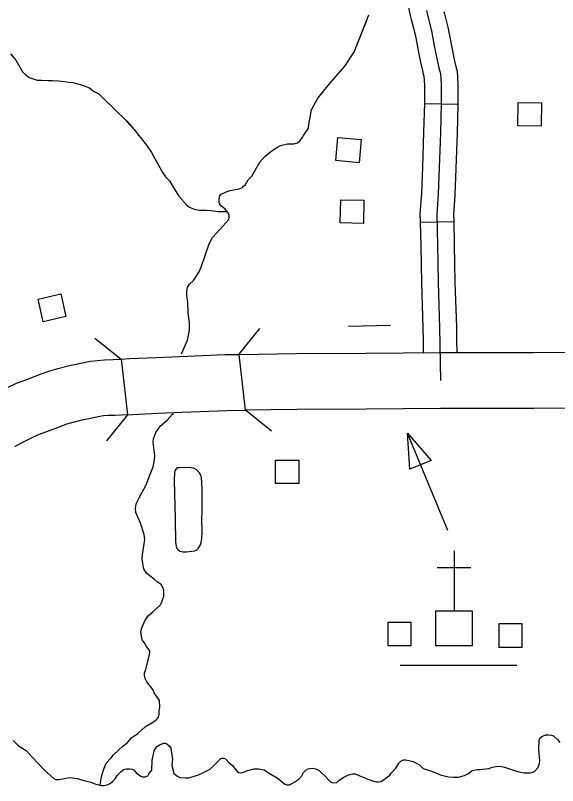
# Model space of a CAD drawing. Extents: x 1084508 to 1142749, y 1057638 to 1093403.
# Drawn here: x 1122983 to 1123744, y 1070406 to 1071487 of the extents above; entities that cross this region are included whole.
import ezdxf

# ---------------------------------------------------------------- set-up
doc = ezdxf.new("R2010")
doc.units = 0
for name, color, linetype in [('Level 10', 7, 'Continuous'), ('Level 32', 7, 'Continuous'), ('Level 35', 7, 'Continuous'), ('Level 37', 7, 'Continuous'), ('Level 43', 7, 'Continuous'), ('Level 45', 7, 'Continuous'), ('Level 56', 7, 'Continuous'), ('Level 57', 7, 'Continuous')]:
    doc.layers.add(name, color=color, linetype=linetype)

msp = doc.modelspace()

# ---------------------------------------------------------------- linework, layer by layer
at = {"layer": 'Level 10'}
for p, q in [((1123131.3, 1071004.6), (1123140.1, 1070926.5)), ((1123305.6, 1070932.8), (1123296.9, 1071011.2))]:
    msp.add_line(p, q, dxfattribs=at)
for points in [[(1123579.1, 1071013.6), (1123709.8, 1071013.7), (1123850.7, 1071014.3), (1123917.5, 1071018.7), (1123943.2, 1071021.3), (1123977.3, 1071024), (1123994.9, 1071025.3), (1124055.7, 1071030.4), (1124105.6, 1071032.8), (1124180, 1071033.4), (1124229.8, 1071032.8), (1124288.8, 1071032.5), (1124329.7, 1071031), (1124389.6, 1071029), (1124418.8, 1071027.9)], [(1122970.3, 1070963.9), (1122984.5, 1070970.6), (1122999, 1070976), (1123019.4, 1070983.7), (1123030, 1070987.7), (1123042.6, 1070991.5), (1123057.2, 1070995.1), (1123072.6, 1070998.3), (1123088.3, 1071001.5), (1123098.1, 1071002.8), (1123108, 1071003.7), (1123119.5, 1071004), (1123131.3, 1071004.6)], [(1123131.3, 1071004.6), (1123143.2, 1071005.2), (1123179.9, 1071006.9), (1123213.8, 1071008.4), (1123277.3, 1071010.9), (1123296.9, 1071011.2)], [(1123296.9, 1071011.2), (1123377, 1071012.4), (1123475.1, 1071012.9), (1123579.1, 1071013.6)], [(1124416.6, 1070949.5), (1124386.9, 1070950.5), (1124326.9, 1070952.6), (1124287.2, 1070954.1), (1124229.1, 1070954.3), (1124179.8, 1070954.9), (1124107.8, 1070954.3), (1124060.8, 1070952.1), (1124001.2, 1070947.1), (1123983.4, 1070945.7), (1123950.1, 1070943.1), (1123923.9, 1070940.5), (1123853.5, 1070935.8), (1123710, 1070935.3), (1123579.2, 1070935.2)], [(1123140.1, 1070926.5), (1123147.1, 1070926.8), (1123183.4, 1070928.5), (1123217.1, 1070930), (1123279.5, 1070932.5), (1123305.6, 1070932.8)], [(1123579.2, 1070935.2), (1123475.6, 1070934.4), (1123377.8, 1070933.9), (1123305.6, 1070932.8)], [(1123140.1, 1070926.5), (1123122.4, 1070925.6), (1123112.6, 1070925.3), (1123106.8, 1070924.8), (1123101.3, 1070924.1), (1123088.4, 1070921.4), (1123074.6, 1070918.6), (1123063.5, 1070915.8), (1123054.9, 1070913.2), (1123046.8, 1070910.2), (1123026.7, 1070902.6), (1123015.1, 1070898.2), (1123004.1, 1070893.1), (1122990.2, 1070886.3), (1122981.6, 1070881.7)]]:
    msp.add_lwpolyline(points, dxfattribs=at)
at = {"layer": 'Level 32'}
for p, q in [((1123556.7, 1071363.2), (1123603.7, 1071362)), ((1123550.7, 1071196.5), (1123597.8, 1071197.6))]:
    msp.add_line(p, q, dxfattribs=at)
for points in [[(1123556.7, 1071363.2), (1123555.6, 1071322.8), (1123553.9, 1071273.8), (1123552.5, 1071237.3), (1123550.4, 1071208.2), (1123550.7, 1071196.5)], [(1123580.2, 1071362.6), (1123579.2, 1071322.1), (1123577.4, 1071273), (1123576.1, 1071236), (1123574, 1071207.6), (1123575, 1071164.3), (1123576.1, 1071111.8), (1123578.1, 1071048.8), (1123579.2, 1070974.4)], [(1123603.7, 1071362), (1123602.7, 1071321.4), (1123601, 1071272.1), (1123599.6, 1071234.7), (1123597.5, 1071207), (1123597.8, 1071197.6)], [(1123550.7, 1071196.5), (1123551.5, 1071163.8), (1123552.5, 1071111.1), (1123554.6, 1071048.2), (1123554.8, 1071031)], [(1123597.8, 1071197.6), (1123598.6, 1071164.9), (1123599.6, 1071112.4), (1123601.7, 1071049.3), (1123601.9, 1071031.7)], [(1123554.8, 1071031), (1123555.1, 1071013.5)], [(1123601.9, 1071031.7), (1123602.2, 1071013.6)]]:
    msp.add_lwpolyline(points, dxfattribs=at)
at = {"layer": 'Level 35'}
for points in [[(1123269.6, 1071186.3), (1123278, 1071195.8), (1123282.5, 1071200.5), (1123283, 1071203), (1123283, 1071207), (1123281, 1071210.4), (1123277.3, 1071214.7), (1123272.3, 1071218.9), (1123269.3, 1071222.4), (1123268.9, 1071224.6), (1123268.9, 1071228.8), (1123269.8, 1071233.6), (1123271.6, 1071236), (1123278.5, 1071239.3), (1123284.3, 1071241.3), (1123296.9, 1071243.5), (1123301.6, 1071245.5), (1123303.1, 1071247), (1123305.9, 1071249.5), (1123309.6, 1071255.9), (1123314.6, 1071261.1), (1123318.8, 1071268.6), (1123326, 1071280.8), (1123333.2, 1071289.2), (1123340.9, 1071295.2), (1123345.9, 1071298.9), (1123350.6, 1071301.9), (1123354.8, 1071304.1), (1123364.7, 1071306.6), (1123369.9, 1071306.4), (1123373.4, 1071306.4), (1123378.9, 1071308.1), (1123382.4, 1071311.3), (1123385.8, 1071315.3), (1123387.3, 1071318.3), (1123393.5, 1071327.7), (1123398.5, 1071354.6)], [(1123216.1, 1071012), (1123224.4, 1071031), (1123227.4, 1071045.2), (1123227.4, 1071055.4), (1123225.6, 1071068.8), (1123224.9, 1071084.9), (1123223.6, 1071093.1), (1123223.6, 1071099.9), (1123224.4, 1071104.8), (1123227.4, 1071109.5), (1123233.1, 1071115), (1123240.8, 1071126.9), (1123244.3, 1071135.1), (1123254.2, 1071164.7), (1123258.9, 1071174.7), (1123269.6, 1071186.3)], [(1123101.8, 1070407.5), (1123103.7, 1070418.7), (1123105.1, 1070423.8), (1123107.8, 1070430.7), (1123110.6, 1070437.7), (1123117.6, 1070445.1), (1123120.8, 1070449.3), (1123128.3, 1070456.3), (1123133.4, 1070460.9), (1123140.3, 1070466.9), (1123146.3, 1070473.9), (1123154.7, 1070479.5), (1123165.4, 1070489.2), (1123174.2, 1070494.3), (1123180.7, 1070498.5), (1123183.9, 1070502.2), (1123184.8, 1070505.9), (1123184.8, 1070510.6), (1123185.8, 1070516.1), (1123185.3, 1070525.4), (1123181.1, 1070531.9), (1123177.9, 1070536.5), (1123175.6, 1070541.2), (1123167.5, 1070551.9), (1123165, 1070556.6), (1123164.3, 1070561.1), (1123164.3, 1070564.3), (1123165.8, 1070569.8), (1123171.2, 1070589.7), (1123171.5, 1070594.1), (1123170.7, 1070596.9), (1123167, 1070601.6), (1123164, 1070606.3), (1123161.1, 1070610.8), (1123159.8, 1070615.8), (1123159.1, 1070622.5), (1123160.6, 1070627.7), (1123164.8, 1070637.4), (1123169.5, 1070644.6), (1123176.5, 1070650.5), (1123185.9, 1070659.2), (1123188.1, 1070662.5), (1123189.6, 1070666.9), (1123191.1, 1070672.2), (1123191.1, 1070676.4), (1123191.1, 1070680.6), (1123189.9, 1070684.1), (1123187.4, 1070688.3), (1123182.4, 1070691.6), (1123178.4, 1070695.3), (1123171.7, 1070700.5), (1123167.5, 1070704), (1123164.5, 1070708.2), (1123163.3, 1070710.4), (1123160.8, 1070723.6), (1123161.3, 1070730.6), (1123163, 1070742.5), (1123164.5, 1070751.4), (1123163.5, 1070758.6), (1123158.3, 1070774.3), (1123152.1, 1070789.5), (1123151.6, 1070794.9), (1123152.4, 1070801.4), (1123157.3, 1070810.8), (1123166.5, 1070828), (1123171.7, 1070841.9), (1123176.2, 1070853.6), (1123178.2, 1070863.3), (1123178.7, 1070869.2), (1123176.5, 1070887.9), (1123176.7, 1070892.8), (1123179.9, 1070901.8), (1123186.4, 1070911), (1123195.8, 1070918.9), (1123203.3, 1070927.4), (1123205, 1070928.3)], [(1123540.9, 1070439.8), (1123549.8, 1070435.2), (1123554.9, 1070430.1), (1123565.3, 1070427.1), (1123572.7, 1070424), (1123580.1, 1070420.7), (1123586.7, 1070419.4), (1123590.7, 1070418.7), (1123597.6, 1070418.2), (1123604, 1070418.2), (1123612.8, 1070420.5), (1123618.7, 1070423.3), (1123623.8, 1070427.3), (1123630.6, 1070428.9), (1123634.4, 1070428.9), (1123647.4, 1070430.1), (1123651.7, 1070432.2), (1123657.6, 1070433.2), (1123663.2, 1070433.4), (1123669.3, 1070432.2), (1123681.5, 1070427.8), (1123689.3, 1070425.6), (1123691.4, 1070425), (1123696.7, 1070424), (1123701, 1070424), (1123705.3, 1070424.3), (1123708.9, 1070425.3), (1123711.7, 1070426.3), (1123715.5, 1070430.6), (1123717.5, 1070435), (1123718.8, 1070441.1), (1123717, 1070457.1), (1123717.5, 1070469.5), (1123718.6, 1070472.8), (1123721.4, 1070475.1), (1123727.2, 1070477.4), (1123731, 1070477.4), (1123734.8, 1070477.2), (1123737.9, 1070476.1), (1123743.2, 1070470.8), (1123746.8, 1070466.7)], [(1122979.8, 1070469.3), (1122987.4, 1070461.9), (1122992, 1070459.4), (1122998.4, 1070455.3), (1123006.7, 1070445.9), (1123023.8, 1070428.1), (1123037.5, 1070415.9), (1123039.8, 1070414.9), (1123044.1, 1070414.6), (1123048.9, 1070415.9), (1123059.6, 1070417.4), (1123069.8, 1070416.1), (1123078.9, 1070413.3), (1123088.8, 1070411.1), (1123094.7, 1070408.5), (1123103.8, 1070406.2), (1123107.6, 1070406.2)], [(1123107.6, 1070406.2), (1123112, 1070407.2), (1123115.8, 1070409), (1123119.3, 1070412.1), (1123123.1, 1070415.9), (1123125.9, 1070420.5), (1123130.8, 1070425.6), (1123134.8, 1070428.9), (1123138.6, 1070429.9), (1123143.5, 1070429.9), (1123147, 1070429.4), (1123149.8, 1070427.8), (1123152.4, 1070424.3), (1123156.2, 1070421.2), (1123160, 1070418.9), (1123161.5, 1070418.4), (1123165.3, 1070418.7), (1123168.6, 1070420), (1123170.4, 1070422.5), (1123174.5, 1070427.8), (1123175, 1070441.6), (1123177.8, 1070455), (1123181.3, 1070460.9), (1123185.1, 1070463.2), (1123191.2, 1070465.7), (1123193.5, 1070465.7), (1123195.3, 1070465), (1123198.9, 1070461.9), (1123200.9, 1070458.6), (1123201.4, 1070455.6), (1123203.4, 1070443.1), (1123202.7, 1070434.2), (1123204.2, 1070427.6), (1123205, 1070423.5), (1123209.3, 1070419.7), (1123213.6, 1070417.7), (1123221.5, 1070416.9), (1123226.1, 1070416.9), (1123235, 1070419.7), (1123239, 1070421), (1123246.1, 1070424.3), (1123251.5, 1070426.8), (1123256.6, 1070429.9), (1123260.9, 1070433.9), (1123269, 1070442.1), (1123271.3, 1070444.4), (1123272.8, 1070444.9), (1123275.4, 1070444.6), (1123277.9, 1070443.6), (1123282.2, 1070438.8)], [(1123282.2, 1070438.8), (1123287.6, 1070434.2), (1123294.2, 1070425.8), (1123296.5, 1070424.5), (1123299.5, 1070424.3), (1123303.6, 1070425.3), (1123307.1, 1070426.8), (1123317.8, 1070429.6), (1123323.9, 1070429.6), (1123331.8, 1070428.3), (1123339.1, 1070423.5), (1123351.6, 1070416.4), (1123361, 1070408), (1123363.8, 1070407.5), (1123367.4, 1070407.5), (1123375, 1070411.6), (1123380.6, 1070415.4), (1123384.9, 1070420), (1123387.2, 1070424.5), (1123390.5, 1070427.8), (1123393.8, 1070429.6), (1123399.4, 1070430.6), (1123404.5, 1070429.9), (1123409.3, 1070427.6), (1123413.1, 1070423.8), (1123416.9, 1070419.7), (1123422.5, 1070413.9), (1123425, 1070411.3), (1123428.3, 1070410.3), (1123433.9, 1070410.5), (1123437, 1070413.9), (1123443.6, 1070418.2), (1123449.4, 1070421), (1123455.8, 1070422.8), (1123459.4, 1070422.5), (1123464.7, 1070420.2), (1123471.8, 1070417.4), (1123478.7, 1070414.9), (1123484, 1070413.1), (1123489.1, 1070411.6), (1123491.9, 1070411.6), (1123495.7, 1070412.1), (1123499.5, 1070414.1), (1123504.6, 1070418.2), (1123508.1, 1070421), (1123509.9, 1070423.5), (1123516.5, 1070430.9), (1123520.8, 1070437.5), (1123523.6, 1070440.3), (1123527.5, 1070442.3), (1123530.8, 1070442.6), (1123540.9, 1070439.8)]]:
    msp.add_lwpolyline(points, dxfattribs=at)
msp.add_lwpolyline([(1123244.8, 1070790.2), (1123244.8, 1070819.3), (1123244.4, 1070832.7), (1123244.2, 1070837.2), (1123243.6, 1070840.6), (1123242.6, 1070842.9), (1123241.5, 1070844.9), (1123240.1, 1070846.5), (1123236.7, 1070849.6), (1123232.8, 1070851.6), (1123225.5, 1070852.4), (1123213.1, 1070852.2), (1123210.3, 1070851.8), (1123208.8, 1070851), (1123207.6, 1070849.4), (1123206.6, 1070847.7), (1123206.4, 1070845.7), (1123205.8, 1070834.3), (1123207, 1070780.5), (1123207.6, 1070747.3), (1123208.6, 1070742.2), (1123209.4, 1070739), (1123211.7, 1070736.7), (1123214.1, 1070735.3), (1123217.8, 1070734.3), (1123222.6, 1070734.3), (1123230.4, 1070735.1), (1123234.6, 1070735.7), (1123237.3, 1070736.7), (1123239.5, 1070738.8), (1123241.5, 1070741.6), (1123242.8, 1070743.9), (1123243.6, 1070747.1), (1123244.6, 1070752.6), (1123245, 1070762.8), (1123244.7, 1070780.1)], close=True, dxfattribs=at)
at = {"layer": 'Level 37'}
for points in [[(1123296.6, 1071010.8), (1123325.9, 1071047.7)], [(1123094.7, 1071033.9), (1123131.5, 1071004.5)], [(1123342.5, 1070903.6), (1123305.6, 1070932.8)], [(1123140.1, 1070926.5), (1123110.7, 1070889.7)]]:
    msp.add_lwpolyline(points, dxfattribs=at)
at = {"layer": 'Level 43'}
for points in [[(1123478.3, 1071487.1), (1123458.3, 1071436), (1123444.7, 1071415.5), (1123423.1, 1071390.9), (1123414.7, 1071380.4), (1123407.4, 1071370.9), (1123398.5, 1071354.6)], [(1123475.8, 1071480.6), (1123458.3, 1071436), (1123444.7, 1071415.5), (1123423.1, 1071390.9), (1123414.7, 1071380.4), (1123411.3, 1071375.9)], [(1122976.4, 1071432.9), (1122983.9, 1071424.1), (1122993, 1071407.5), (1122997.7, 1071403.2), (1123002.4, 1071399.7), (1123013.6, 1071396), (1123019.9, 1071396), (1123028.9, 1071395.6), (1123035.2, 1071395.6), (1123043, 1071395), (1123051.8, 1071393.8), (1123058, 1071393.1), (1123063.6, 1071392.8), (1123077.4, 1071389.1), (1123087.1, 1071385), (1123092.4, 1071380.6), (1123100.2, 1071376.6), (1123106.5, 1071370), (1123138.7, 1071338.7)], [(1122995.6, 1071405.1), (1122997.7, 1071403.2), (1123002.4, 1071399.7), (1123013.6, 1071396), (1123019.9, 1071396), (1123028.9, 1071395.6), (1123035.2, 1071395.6), (1123043, 1071395), (1123051.8, 1071393.8), (1123058, 1071393.1), (1123063.6, 1071392.8), (1123077.4, 1071389.1), (1123087.1, 1071385), (1123092.4, 1071380.6), (1123100.2, 1071376.6), (1123106.5, 1071370), (1123109.4, 1071367.2)], [(1123138.7, 1071338.7), (1123149, 1071327.1), (1123167.1, 1071304.9), (1123174, 1071294.3), (1123181.8, 1071279.9), (1123189.9, 1071265.8), (1123193.4, 1071260.5), (1123199.3, 1071254.6), (1123202.7, 1071249), (1123212.1, 1071233.3), (1123223.1, 1071220.8), (1123227.1, 1071217.7), (1123234, 1071214.9), (1123241.5, 1071213.6), (1123250.3, 1071213.3), (1123257.8, 1071213), (1123267.5, 1071211.7), (1123279, 1071211.7)], [(1123139.1, 1071338.3), (1123149, 1071327.1), (1123167.1, 1071304.9), (1123174, 1071294.3), (1123181.8, 1071279.9), (1123189.9, 1071265.8), (1123193.4, 1071260.5), (1123199.3, 1071254.6), (1123202.7, 1071249), (1123210, 1071236.8)], [(1123242.1, 1071213.6), (1123250.3, 1071213.3), (1123257.8, 1071213), (1123267.5, 1071211.7), (1123279, 1071211.7)]]:
    msp.add_lwpolyline(points, dxfattribs=at)
at = {"layer": 'Level 45'}
for points in [[(1123520.6, 1071649.9), (1123523.5, 1071601), (1123524.2, 1071579.6), (1123525.6, 1071562.3), (1123527.4, 1071542.6), (1123529.3, 1071525.7), (1123531.1, 1071516.8), (1123532.9, 1071511.3), (1123534.1, 1071500.5), (1123536.4, 1071488.4), (1123538.2, 1071481.2)], [(1123559.5, 1071493.4), (1123561.9, 1071483.4), (1123566.7, 1071465), (1123569.1, 1071451.9), (1123571.9, 1071437), (1123575, 1071422.1), (1123576.7, 1071415.2), (1123578.1, 1071409.7), (1123579.2, 1071405.2), (1123580.2, 1071389.6), (1123580.2, 1071362.6)], [(1123583.9, 1071492.3), (1123584.7, 1071489.1), (1123589.7, 1071470.2), (1123592.3, 1071456.2), (1123595, 1071441.6), (1123598, 1071427.4), (1123599.6, 1071420.9), (1123601, 1071415.2), (1123602.5, 1071408.6), (1123603.7, 1071390.4), (1123603.7, 1071362.6)], [(1123538.2, 1071481.2), (1123539, 1071477.6), (1123543.7, 1071459.9), (1123546, 1071447.6), (1123548.8, 1071432.4), (1123552.1, 1071416.9), (1123553.9, 1071409.5), (1123555.2, 1071404.2), (1123555.8, 1071401.7), (1123556.7, 1071388.8), (1123556.7, 1071362.6)]]:
    msp.add_lwpolyline(points, dxfattribs=at)
at = {"layer": 'Level 56'}
for p, q in [((1123536.4, 1070850), (1123532.9, 1070900.5)), ((1123532.9, 1070900.5), (1123566, 1070862.2)), ((1123566, 1070862.2), (1123536.4, 1070850))]:
    msp.add_line(p, q, dxfattribs=at)
for points in [[(1123687.8, 1071332), (1123688.4, 1071364.7), (1123721.2, 1071364.1), (1123720.6, 1071331.4)], [(1123432.4, 1071283.1), (1123435.5, 1071315.6), (1123468.1, 1071312.6), (1123465, 1071280)], [(1123438.4, 1071195.6), (1123439.3, 1071228.2), (1123472, 1071227.4), (1123471.2, 1071194.7)], [(1123021.9, 1071056.9), (1123014.8, 1071088.8), (1123046.7, 1071096), (1123053.9, 1071064.1)], [(1123347.7, 1070830.1), (1123347.7, 1070862.8), (1123380.5, 1070862.8), (1123380.5, 1070830.1)], [(1123505.3, 1070635.2), (1123505.3, 1070602.6), (1123538, 1070602.6), (1123538, 1070635.2)], [(1123661, 1070633.2), (1123661, 1070600.6), (1123693.8, 1070600.6), (1123693.8, 1070633.2)]]:
    msp.add_lwpolyline(points, close=True, dxfattribs=at)
for points in [[(1123450.3, 1071050.6), (1123509.3, 1071052.3)], [(1123589.4, 1070763.9), (1123532.9, 1070900.5)], [(1123522.8, 1070575.1), (1123686.3, 1070575.1)]]:
    msp.add_lwpolyline(points, dxfattribs=at)
at = {"layer": 'Level 57'}
for p, q in [((1123598.3, 1070735.8), (1123598.3, 1070651.3)), ((1123574.8, 1070712.3), (1123621.9, 1070712.3))]:
    msp.add_line(p, q, dxfattribs=at)
msp.add_lwpolyline([(1123572.8, 1070602.3), (1123572.8, 1070651.3), (1123623.6, 1070651.3), (1123623.6, 1070602.3)], close=True, dxfattribs=at)

doc.saveas('drawing.dxf')
